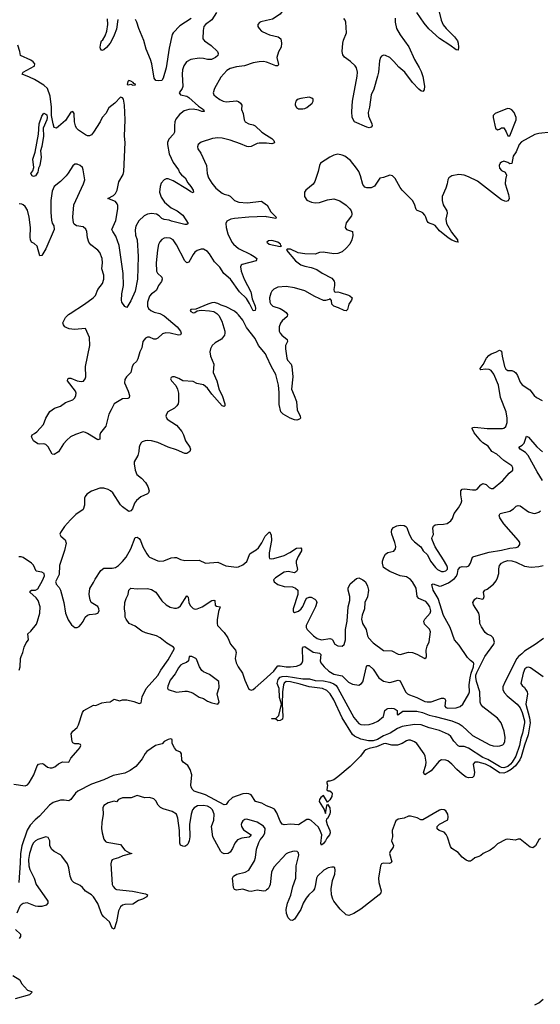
# Model space of a CAD drawing. Header units: inches. Extents: x 1449094 to 1618372, y 389908 to 534307.
# Tile 308 of 494: x 1537616 to 1542644, y 453334 to 462835. Entities that reach past the tile are written whole.
import ezdxf

# ---------------------------------------------------------------- set-up
doc = ezdxf.new("R2010")
doc.units = ezdxf.units.IN
doc.header["$MEASUREMENT"] = 0
for name, color, linetype in [('B5435', 7, 'Continuous'), ('B5436', 7, 'Continuous'), ('B5445', 7, 'Continuous'), ('B5446', 7, 'Continuous')]:
    doc.layers.add(name, color=color, linetype=linetype)

msp = doc.modelspace()

# ---------------------------------------------------------------- linework, layer by layer
at = {"layer": 'B5435', "color": 5}
for points, elevation in [([(1538968.3, 460000), (1538970, 459999.5), (1539010, 459976.9), (1539137.4, 459870), (1539168.4, 459830), (1539174.9, 459810), (1539170, 459795.3), (1539150, 459791.8), (1539070.7, 459810.7), (1539026.1, 459813.9), (1538996.1, 459803.9), (1538950, 459762), (1538930, 459752), (1538910, 459754), (1538870, 459771.2), (1538850, 459771.2), (1538830, 459762.9), (1538805.7, 459730), (1538797, 459670), (1538776.9, 459630), (1538758.4, 459561.6), (1538743.4, 459536.6), (1538715.3, 459510), (1538702.6, 459490), (1538688, 459430), (1538646.4, 459390), (1538630, 459362), (1538628.8, 459330), (1538664.4, 459250), (1538675.5, 459210), (1538672.8, 459187.2), (1538659.3, 459180.7), (1538610, 459178), (1538528.2, 459130), (1538500.5, 459070), (1538475.5, 459030), (1538446.6, 458913.4), (1538397.3, 458850), (1538390.7, 458830), (1538390, 458788), (1538370, 458782), (1538270, 458842.7), (1538250, 458853.2), (1538230, 458857.2), (1538154, 458834), (1538106, 458810), (1538070, 458779.3), (1538038.3, 458741.7), (1537990, 458665.2), (1537950, 458639), (1537930, 458642), (1537892.1, 458712.1), (1537870, 458735.3), (1537850, 458742), (1537810, 458738), (1537790, 458742), (1537748, 458770), (1537729, 458810), (1537737.2, 458830), (1537759.1, 458840.9), (1537780.1, 458859.9), (1537847, 458930), (1537869.6, 458990.4), (1537906.8, 459053.2), (1537952.5, 459087.5), (1538010, 459107.3), (1538059.5, 459140.5), (1538130, 459168.4), (1538150, 459188), (1538159.7, 459210), (1538160.4, 459230), (1538154.5, 459250), (1538079, 459350), (1538082, 459370), (1538090, 459376), (1538110, 459377.3), (1538171.8, 459351.8), (1538210, 459343.7), (1538231.8, 459348.2), (1538249.6, 459370), (1538254, 459390), (1538252.4, 459490), (1538292.3, 459692.3), (1538289.4, 459770), (1538250, 459855.3), (1538145.7, 459845.7), (1538092.9, 459852.9), (1538070, 459860.5), (1538052.6, 459872.6), (1538038.9, 459890), (1538032.4, 459910), (1538059, 459961), (1538086.6, 459990), (1538102.3, 460000)], 560), ([(1539520.8, 460000), (1539540.3, 459980.3), (1539567.3, 459927.3), (1539595.8, 459830), (1539598.4, 459810), (1539594.9, 459790), (1539566.5, 459753.5), (1539503, 459717), (1539474.4, 459690), (1539459.3, 459660.7), (1539452, 459630), (1539458.7, 459590), (1539491.7, 459510), (1539484.6, 459430), (1539521.2, 459350), (1539543.4, 459263.4), (1539572.2, 459210), (1539596.3, 459130), (1539596, 459110), (1539590, 459104), (1539570, 459109.5), (1539470, 459222), (1539430, 459278.3), (1539390, 459310.8), (1539325.4, 459325.4), (1539290, 459344.2), (1539190, 459352), (1539152.8, 459372.8), (1539110, 459389.4), (1539090.7, 459389.3), (1539078.8, 459381.2), (1539071, 459370), (1539082.8, 459350), (1539124.9, 459304.9), (1539141.6, 459270), (1539148.5, 459230), (1539148.5, 459150), (1539144.9, 459130), (1539132.3, 459107.7), (1539110, 459087.3), (1539047.7, 459050), (1539033, 459030), (1539026, 459010), (1539041.4, 458981.4), (1539130, 458923.8), (1539181.1, 458861.1), (1539198.7, 458830), (1539216, 458770), (1539257.6, 458710), (1539265.5, 458690), (1539260.7, 458670), (1539231.4, 458648.6), (1539210, 458649.8), (1539130, 458685.1), (1539050, 458709.8), (1538950, 458755.4), (1538890, 458771.2), (1538850, 458775.1), (1538828.4, 458771.6), (1538799.1, 458760.9), (1538788, 458752), (1538775.5, 458730), (1538770.7, 458710.7), (1538768.2, 458670), (1538757.6, 458630), (1538723.1, 458570), (1538721.3, 458550), (1538730.3, 458490), (1538746, 458446), (1538792.7, 458410), (1538830.2, 458370.2), (1538853.4, 458330), (1538864.9, 458290), (1538860.5, 458270), (1538850, 458259.5), (1538787.3, 458230), (1538745.4, 458194.6), (1538726.3, 458170), (1538704.2, 458115.8), (1538690, 458094.5), (1538669.2, 458090), (1538610, 458134), (1538590, 458155.1), (1538514.3, 458270), (1538491.6, 458290), (1538470, 458301.1), (1538430, 458314.3), (1538390, 458315.8), (1538310, 458284.7), (1538264.4, 458255.6), (1538247.1, 458232.9), (1538242, 458218), (1538243.1, 458150), (1538228, 458110), (1538159.1, 458060.9), (1538106, 458010), (1538050, 457944.5), (1538011.5, 457888.5), (1538005.3, 457870), (1538012, 457850), (1538054.7, 457814.7), (1538063.4, 457783.4), (1538050, 457711.8), (1538000.9, 457570), (1537998.1, 457481.9), (1537963, 457410), (1537963.8, 457403.8), (1537968.3, 457388.3), (1537997.5, 457357.5), (1538010.7, 457330), (1538043, 457210), (1538057.3, 457110), (1538083.4, 457043.4), (1538114.9, 456994.9), (1538150, 456970.5), (1538170, 456968.7), (1538190, 456981.3), (1538210, 457002.4), (1538230.5, 457029.5), (1538249.9, 457070.1), (1538270, 457089.2), (1538290, 457096.8), (1538350, 457102), (1538370, 457108.1), (1538383, 457130), (1538381.3, 457150), (1538371.9, 457171.9), (1538307.6, 457210), (1538295.9, 457235.9), (1538289.6, 457270.4), (1538287.7, 457292.3), (1538294.5, 457345.5), (1538330, 457404), (1538344, 457436), (1538400.9, 457519.1), (1538430, 457542.4), (1538510, 457541.6), (1538542, 457550), (1538570, 457568), (1538610, 457605.5), (1538643.6, 457650), (1538690.9, 457730), (1538730, 457838), (1538750, 457841.3), (1538770.3, 457830), (1538783.7, 457810), (1538805.3, 457750), (1538842.6, 457682.6), (1538859.9, 457659.9), (1538870.7, 457650), (1538950, 457613.1), (1538970, 457608.9), (1539007.2, 457612.7), (1539078.7, 457641.3), (1539110, 457646.7), (1539130, 457644.4), (1539170, 457625.3), (1539210, 457617.4), (1539350, 457618.5), (1539411.4, 457591.4), (1539530, 457601.1), (1539606.6, 457566.6), (1539710, 457552), (1539730, 457555.3), (1539770, 457573.7), (1539810, 457607), (1539839.5, 457680.5), (1539850, 457691.8), (1539900.2, 457719.8), (1539921.1, 457738.9), (1539954.1, 457785.9), (1539986.3, 457850), (1540000, 457864)], 580), ([(1540000, 459589.7), (1539990, 459611.8), (1539922.8, 459690), (1539890, 459758.5), (1539805.6, 459865.6), (1539770, 459935.1), (1539730, 459987.8), (1539715.6, 460000)], 580), ([(1537610, 456557.3), (1537621.1, 456590), (1537624.2, 456670), (1537629.6, 456690.4), (1537647, 456730), (1537658.7, 456781.3), (1537677.6, 456822.4), (1537702, 456850), (1537695.3, 456910), (1537724.7, 456935.3), (1537778, 457002), (1537789.4, 457030.6), (1537809, 457110), (1537814, 457170), (1537793.2, 457230), (1537775.9, 457255.9), (1537715.3, 457310), (1537718, 457322), (1537729.1, 457330.9), (1537770, 457330.6), (1537790, 457342.8), (1537836, 457424), (1537854.7, 457470), (1537851.1, 457490), (1537830, 457505.1), (1537775.1, 457515.1), (1537750, 457572.1), (1537730.9, 457590.9), (1537650, 457647.3), (1537630, 457653.3), (1537607.9, 457652.1)], 580), ([(1537559.5, 455459.5), (1537670, 455443.8), (1537690, 455453.4), (1537707.9, 455472.1), (1537752, 455550), (1537785.6, 455634.4), (1537798, 455650), (1537810, 455656), (1537836.9, 455656.9), (1537850, 455652), (1537883.5, 455623.5), (1537910, 455614.8), (1537930, 455614.8), (1537954.5, 455625.5), (1537990, 455654.8), (1538030, 455674.8), (1538090, 455672), (1538108.7, 455710), (1538182, 455790), (1538198, 455810), (1538206, 455830), (1538202, 455842), (1538187.3, 455847.3), (1538150, 455848), (1538130, 455858), (1538122, 455870), (1538114.6, 455945.4), (1538128.7, 455970), (1538170, 456006), (1538184, 456030), (1538222, 456150), (1538235.3, 456170), (1538330, 456222), (1538350, 456218), (1538410, 456242.8), (1538450, 456251), (1538488.7, 456251.3), (1538530, 456278), (1538581, 456261), (1538610, 456270.8), (1538650, 456273.4), (1538716.8, 456256.8), (1538770, 456236), (1538790, 456242), (1538798.6, 456301.4), (1538837.2, 456382.8), (1538950, 456508.6), (1538980.5, 456559.5), (1539050, 456657.8), (1539110, 456768.4), (1539101.2, 456781.2), (1539038, 456818), (1538972, 456870), (1538938.3, 456890), (1538830, 456918.4), (1538795, 456935), (1538730, 456982.7), (1538673.1, 457010), (1538643.5, 457050), (1538635.6, 457070), (1538635.1, 457110), (1538627.6, 457150), (1538632.3, 457210), (1538644.5, 457250), (1538664.2, 457290), (1538669.7, 457330.3), (1538690, 457350.6), (1538750, 457342.4), (1538850, 457346.4), (1538890, 457337.6), (1538930, 457310.3), (1538988.9, 457228.9), (1539029, 457189), (1539067.9, 457167.9), (1539110, 457156.6), (1539130, 457156.3), (1539150, 457162.9), (1539170, 457179.7), (1539230, 457277.3), (1539242.4, 457262.4), (1539249, 457210), (1539261.6, 457181.6), (1539290, 457152.7), (1539310, 457147.3), (1539330, 457150.2), (1539376.9, 457170), (1539470, 457230.2), (1539490, 457234), (1539499.1, 457230), (1539505.1, 457185.1), (1539517.6, 457177.6), (1539552.7, 457170), (1539536.7, 457123.3), (1539524.4, 457044.4), (1539522, 457010), (1539526.8, 456990), (1539590, 456921.6), (1539624.9, 456870), (1539650.3, 456810), (1539700.3, 456750), (1539705.7, 456730), (1539696.9, 456670), (1539705.5, 456630), (1539725.9, 456590), (1539768.3, 456530), (1539790, 456461.1), (1539830, 456375.5), (1539850, 456364.9), (1539870, 456371.7), (1539890, 456387.6), (1540000, 456483.5)], 560), ([(1540000, 455250.3), (1539955.4, 455275.4), (1539892, 455290), (1539850, 455354), (1539830, 455364), (1539810, 455368.7), (1539770, 455364), (1539670, 455328.4), (1539628.3, 455291.7), (1539610, 455261.3), (1539590, 455257.7), (1539410, 455356.2), (1539300.9, 455390), (1539282.4, 455410), (1539272.7, 455432.7), (1539269.8, 455450), (1539277.1, 455550), (1539260.8, 455600.8), (1539239.5, 455639.5), (1539195.3, 455670), (1539182, 455690), (1539178, 455750), (1539170, 455766), (1539130, 455784), (1539110, 455808.7), (1539089, 455850), (1539088, 455888), (1539075.3, 455895.3), (1539050, 455889), (1539010.7, 455869.3), (1538992.5, 455847.5), (1538927.7, 455832.3), (1538845, 455775.1), (1538826.2, 455753.8), (1538798, 455702), (1538774, 455670), (1538738, 455630), (1538684, 455590), (1538630, 455565.3), (1538518, 455542), (1538430, 455499.9), (1538310, 455459.5), (1538177.6, 455390), (1538156.3, 455370), (1538110.8, 455310), (1538090, 455298), (1538045.2, 455305.2), (1538010, 455304.2), (1537938.8, 455281.2), (1537904.2, 455255.8), (1537807, 455150), (1537764.7, 455115.3), (1537716.2, 455063.8), (1537686.7, 455013.2), (1537635.4, 454864.6), (1537623.3, 454790), (1537622, 454698), (1537609.1, 454510.9)], 560), ([(1540000, 454437.7), (1539990, 454429.7), (1539970, 454426), (1539910, 454435.1), (1539850, 454423.9), (1539830, 454424.4), (1539770, 454446), (1539710, 454436.2), (1539690, 454441.2), (1539681.4, 454461.5), (1539671.3, 454550), (1539681.6, 454570), (1539714.5, 454590), (1539795.1, 454610), (1539830, 454629), (1539882.2, 454717.8), (1539894.8, 454750), (1539903.5, 454830), (1539924.4, 454895.6), (1539937.2, 454922.8), (1539970, 454960.7), (1539982.9, 454990), (1539987, 455030), (1539970, 455054), (1539910, 455091.2), (1539810, 455119.3), (1539790, 455119), (1539770, 455104), (1539762, 455090), (1539756.3, 455070), (1539757.3, 455050), (1539777.6, 455017.6), (1539851, 454970), (1539843.5, 454956.5), (1539831.6, 454948.5), (1539762, 454938), (1539720.1, 454919.9), (1539692.3, 454890), (1539670, 454836), (1539650, 454802), (1539630, 454788.2), (1539590, 454787.3), (1539570, 454797.2), (1539557.2, 454810), (1539480.7, 454950), (1539468.4, 455050), (1539490.7, 455110), (1539494.6, 455170), (1539478.7, 455210), (1539458.5, 455230), (1539430, 455246), (1539387, 455253), (1539333.4, 455250), (1539299.6, 455230), (1539285.3, 455210), (1539272.6, 455170), (1539254.9, 455070), (1539258.4, 454950), (1539252.8, 454912.8), (1539239.5, 454880.5), (1539230, 454869.3), (1539210, 454858), (1539190, 454859.5), (1539170, 454869.4), (1539161.6, 454890), (1539160.8, 455010), (1539142.2, 455130), (1539130, 455169.3), (1539090, 455194.7), (1539001.5, 455221.5), (1538974.7, 455234.8), (1538954.6, 455254.6), (1538930, 455296.2), (1538910, 455315.6), (1538870, 455328.2), (1538826, 455326), (1538750, 455349.4), (1538693.7, 455326.3), (1538610, 455325.6), (1538571, 455310), (1538550.8, 455289.2), (1538530, 455294), (1538470, 455277.2), (1538430, 455253.2), (1538419.3, 455230), (1538421.2, 455170), (1538409.1, 455090), (1538407.6, 455030), (1538411.3, 454990), (1538428.1, 454928.1), (1538445, 454905), (1538458, 454898), (1538590, 454876.5), (1538630, 454822.6), (1538676.1, 454796.1), (1538698, 454790), (1538613.2, 454766.8), (1538570, 454748), (1538524.8, 454735.2), (1538510.3, 454729.7), (1538502, 454718), (1538495.3, 454690), (1538510.6, 454490), (1538519.3, 454470), (1538537.1, 454450), (1538550, 454443.2), (1538705.4, 454425.4), (1538830, 454399.5), (1538850.4, 454390), (1538844, 454370), (1538802.8, 454350), (1538762.7, 454337.3), (1538710, 454301.6), (1538630, 454297.4), (1538609.2, 454290.8), (1538590, 454275.6), (1538570, 454237.2), (1538550, 454128.7), (1538530, 454059), (1538510, 454069), (1538482.4, 454130), (1538430, 454176.8), (1538410, 454202), (1538370, 454305.6), (1538330, 454372.6), (1538310, 454389.7), (1538250, 454426), (1538221.4, 454461.4), (1538199.4, 454479.4), (1538139.5, 454510), (1538119.7, 454530), (1538102, 454570), (1538091.9, 454650), (1538076.4, 454690), (1538024.6, 454764.6), (1538010, 454777.4), (1537950, 454808.2), (1537924.7, 454830), (1537907.3, 454867.3), (1537905.6, 454910), (1537890, 454945.2), (1537869.2, 454949.2), (1537790, 454923), (1537768.5, 454910), (1537750, 454891.5), (1537738, 454870), (1537710, 454789.5), (1537701, 454730), (1537704.8, 454670), (1537714.7, 454634.7), (1537757.2, 454550), (1537773.8, 454490), (1537875.8, 454350), (1537886.7, 454330), (1537888, 454310), (1537870.3, 454289.7), (1537830, 454277.7), (1537790, 454276.8), (1537770, 454280.9), (1537688, 454312), (1537650, 454308.2), (1537630, 454295.1), (1537619, 454281), (1537590, 454212.7)], 580), ([(1537575.6, 454055.6), (1537623.1, 454010), (1537623.7, 453990), (1537611.8, 453970)], 580), ([(1537550, 453612.3), (1537616.5, 453570), (1537635.1, 453535.1), (1537690, 453470.4), (1537730, 453458), (1537738, 453450), (1537710, 453425.1), (1537572.3, 453387.7)], 580)]:
    msp.add_lwpolyline(points, dxfattribs=dict(at, elevation=elevation))
at = {"layer": 'B5435', "color": 5, "elevation": 560}
msp.add_lwpolyline([(1539278, 456690), (1539254, 456690), (1539247.3, 456650), (1539226.9, 456633.1), (1539190, 456620.7), (1539170, 456607.3), (1539150, 456582.4), (1539116.3, 456523.7), (1539070, 456462.4), (1539045.1, 456405.1), (1539043.4, 456383.4), (1539050, 456371.3), (1539130, 456346), (1539210, 456354.8), (1539234.4, 456354.4), (1539270, 456346), (1539290, 456338), (1539350, 456298), (1539390, 456284.7), (1539430, 456258), (1539470, 456242), (1539530, 456232), (1539542, 456250), (1539524, 456330), (1539544, 456390), (1539538, 456450), (1539450, 456515.3), (1539390, 456544), (1539376, 456556), (1539353.2, 456590), (1539324, 456664), (1539318, 456670)], close=True, dxfattribs=at)
at = {"layer": 'B5436', "color": 5}
for points, elevation in [([(1539515.6, 462904.4), (1539470, 462834.3), (1539410.4, 462790), (1539394.9, 462770), (1539386.7, 462730), (1539383.8, 462650), (1539399.3, 462630), (1539466.6, 462586.6), (1539524.9, 462530), (1539534, 462510), (1539530.8, 462490), (1539508.2, 462470), (1539467.8, 462452.2), (1539430, 462451.4), (1539390, 462461), (1539350, 462463.9), (1539267.5, 462452.5), (1539226, 462430), (1539200.7, 462390), (1539189.4, 462350.6), (1539184.7, 462310), (1539190.3, 462189.7), (1539183.8, 462170), (1539154.8, 462130), (1539170.6, 462110.6), (1539230, 462097.1), (1539250, 462085.5), (1539341.4, 462001.4), (1539391.8, 461970), (1539396.3, 461950), (1539375.3, 461950), (1539343.8, 461963.8), (1539290, 461973.6), (1539250.2, 461969.8), (1539204.6, 461955.4), (1539158, 461922), (1539124.4, 461875.6), (1539115.3, 461850), (1539110.3, 461810), (1539110.3, 461750), (1539103, 461730), (1539057.7, 461682.3), (1539043.8, 461650), (1539043.8, 461630), (1539061.1, 461541.1), (1539097.2, 461457.2), (1539150, 461386.8), (1539160.7, 461360.7), (1539178, 461338), (1539213.4, 461310), (1539239.9, 461259.9), (1539270, 461227.3), (1539290.3, 461190), (1539294.9, 461170), (1539290, 461166), (1539270, 461174.5), (1539238.2, 461198.2), (1539099.5, 461279.5), (1539050, 461300.5), (1539030, 461299.6), (1539010.2, 461289.8), (1538983.4, 461256.6), (1538974, 461226), (1538966, 461170), (1538982.3, 461122.3), (1539015.6, 461075.6), (1539080.2, 461020.2), (1539136.3, 460990), (1539190, 460950.3), (1539244, 460870), (1539230, 460858), (1539210, 460857.6), (1539082.7, 460890), (1539060.8, 460900.8), (1539010, 460907.9), (1538990, 460917.6), (1538962.6, 460942.6), (1538937.7, 460957.7), (1538890, 460965.4), (1538850, 460959.6), (1538817.2, 460942.8), (1538765.5, 460894.5), (1538737.3, 460842.7), (1538732.8, 460807.2), (1538735.3, 460755.2), (1538750.2, 460709.8), (1538760.3, 460550), (1538753.1, 460330), (1538730, 460217.2), (1538690, 460124), (1538650, 460059), (1538630, 460069), (1538603.7, 460110), (1538598, 460130), (1538602, 460190), (1538617, 460270), (1538613.8, 460386.2), (1538576.4, 460656.4), (1538546.1, 460746.1), (1538514, 460790), (1538506.9, 460810), (1538543.1, 460896.9), (1538563.5, 461010), (1538563.3, 461043.3), (1538558.3, 461058.3), (1538539.7, 461079.7), (1538466.6, 461110), (1538521, 461139), (1538541.7, 461158.3), (1538558, 461190), (1538574.5, 461270), (1538616.9, 461343.1), (1538622.6, 461370), (1538633.3, 461650), (1538629.8, 461710), (1538633.3, 461870), (1538627.3, 462010), (1538617.2, 462070), (1538610, 462082), (1538590, 462089), (1538534, 462030), (1538476.2, 461983.8), (1538448.4, 461930), (1538412, 461890), (1538393.7, 461850), (1538330, 461749.2), (1538310, 461725.2), (1538290, 461713.2), (1538270, 461713.2), (1538250, 461723.7), (1538182.7, 461770), (1538164.5, 461790), (1538154.5, 461810), (1538144.5, 461850), (1538141.2, 461930), (1538130, 461948.7), (1538110, 461942), (1538056.9, 461863.1), (1537990, 461803.5), (1537970, 461787.8), (1537950, 461794.5), (1537938.5, 461830), (1537923.5, 461910), (1537924.2, 461990), (1537910, 462098), (1537884.5, 462170), (1537850, 462203), (1537757.7, 462257.7), (1537710, 462282.3), (1537639, 462310), (1537649.2, 462330), (1537754.5, 462385.5), (1537759.5, 462390), (1537762, 462410), (1537746.6, 462430), (1537724.4, 462444.4), (1537625.2, 462490), (1537617.2, 462530), (1537597.2, 462590)], 540), ([(1538563.9, 462836.1), (1538550, 462745.2), (1538530, 462685.2), (1538510, 462644), (1538490, 462609), (1538454, 462566), (1538430, 462546), (1538410, 462539), (1538395.5, 462555.5), (1538392.3, 462570), (1538398.4, 462610), (1538407, 462630), (1538419, 462641), (1538441.7, 462678.3), (1538456.5, 462723.5), (1538467.7, 462790), (1538462.5, 462842.5)], 520), ([(1539272, 462848), (1539162.7, 462777.3), (1539098, 462710), (1539088.2, 462691.8), (1539058, 462562), (1539030.2, 462369.8), (1539000.4, 462270), (1538990, 462249.8), (1538954.8, 462245.2), (1538930, 462248.9), (1538915.6, 462270), (1538890.7, 462410), (1538879.4, 462450), (1538839, 462550), (1538813.9, 462633.9), (1538766.2, 462750), (1538748.4, 462810), (1538735.8, 462835.8)], 520), ([(1540000, 462828.2), (1539944.2, 462815.8), (1539930.4, 462809.6), (1539914.8, 462790), (1539917.3, 462770), (1539927.3, 462750), (1539950, 462725.5), (1540000, 462703.6)], 560), ([(1540000, 462425.3), (1539970, 462430.8), (1539930.2, 462429.8), (1539870, 462419.2), (1539788.5, 462391.5), (1539710, 462380.7), (1539650, 462364.1), (1539615.6, 462344.4), (1539559.4, 462280.6), (1539496.4, 462170), (1539485.3, 462130), (1539492.4, 462110), (1539512.4, 462090), (1539550, 462064.4), (1539580.7, 462050), (1539610, 462043.1), (1539710, 462051.8), (1539730, 462044.9), (1539750, 462030.7), (1539760.7, 462010), (1539758.8, 461970), (1539773.4, 461930), (1539782.8, 461870), (1539794.8, 461850), (1539830, 461830.5), (1539870, 461821.3), (1539891.3, 461811.3), (1539954.9, 461750), (1540000, 461721.7)], 560), ([(1540000, 461642.4), (1539970, 461645.3), (1539930, 461643.9), (1539910, 461639.2), (1539850, 461612.1), (1539830, 461608.5), (1539810, 461610.8), (1539750, 461638.4), (1539650, 461671.6), (1539570, 461691.9), (1539530, 461696.8), (1539478, 461690), (1539370, 461653.6), (1539340.5, 461630), (1539332.7, 461610), (1539337.1, 461590), (1539366.4, 461546.4), (1539419.6, 461430), (1539427.2, 461350), (1539439.6, 461310), (1539470, 461257.1), (1539510, 461208.2), (1539570, 461160.5), (1539590, 461150.5), (1539630, 461143), (1539650, 461133.4), (1539690.4, 461090), (1539733.1, 461073.1), (1539812.6, 461067.4), (1539950, 461084.4), (1540000, 461048.7)], 560), ([(1538102.3, 460000), (1538243.5, 460090), (1538325.1, 460150), (1538347.3, 460172.7), (1538370, 460233.4), (1538415.1, 460290), (1538429.8, 460330), (1538429.7, 460370), (1538408.4, 460430), (1538414.7, 460490), (1538412.4, 460530), (1538389.6, 460590), (1538370.8, 460610.8), (1538303.5, 460663.5), (1538283.9, 460690), (1538271.9, 460730), (1538264.5, 460790), (1538253.4, 460813.4), (1538230, 460835.1), (1538166.2, 460846.2), (1538142.4, 460862.4), (1538134.2, 460874.2), (1538129.6, 460929.7), (1538140.5, 461050), (1538232.8, 461250), (1538243.9, 461290), (1538230, 461388), (1538221.6, 461410), (1538200.9, 461430), (1538170, 461441.3), (1538150, 461439.7), (1538130, 461426.6), (1538085.1, 461354.9), (1538064.4, 461330), (1538010, 461273.6), (1537950, 461225.6), (1537930, 461182), (1537915.9, 461090), (1537915.5, 460975.5), (1537922.4, 460902.4), (1537930, 460871), (1537944.7, 460844.7), (1537948, 460810), (1537870, 460625.2), (1537830, 460559), (1537810, 460555.3), (1537783.5, 460650), (1537756.2, 460676.2), (1537729.9, 460689.9), (1537719.1, 460710), (1537716, 460736), (1537720.2, 460830), (1537708.9, 460930), (1537690, 460998), (1537670, 461031.8), (1537650, 461049.5), (1537635.6, 461055.6), (1537610, 461057.6)], 560), ([(1540000, 460933.9), (1539990, 460935.7), (1539828.7, 460931.3), (1539690, 460917.1), (1539654.8, 460910), (1539630, 460898), (1539618, 460890), (1539606.4, 460870), (1539608.5, 460831.5), (1539625.5, 460770), (1539664.7, 460690), (1539680.7, 460670), (1539730, 460628.8), (1539846.7, 460570), (1539881.3, 460550), (1539904.9, 460530), (1539901, 460510), (1539765.8, 460474.2), (1539753.8, 460466.2), (1539747.2, 460450), (1539753.8, 460410), (1539783.8, 460330), (1539848, 460210), (1539862.5, 460142.5), (1539890.1, 460070), (1539893.6, 460050), (1539890, 460029), (1539870, 460026.3), (1539836.4, 460096.4), (1539804.9, 460144.9), (1539738.7, 460210), (1539650.3, 460330.3), (1539587.6, 460387.6), (1539550, 460448.7), (1539498.9, 460498.9), (1539450, 460575.4), (1539430, 460597.4), (1539390, 460619.7), (1539370, 460620.5), (1539330, 460607.8), (1539308.2, 460591.8), (1539290.4, 460570), (1539250, 460494), (1539230, 460489.2), (1539210, 460509.2), (1539130, 460663.7), (1539099.5, 460710), (1539070, 460726), (1539030, 460729.6), (1539010, 460725.6), (1538990, 460714), (1538968.1, 460691.9), (1538955.3, 460664.8), (1538945.3, 460610), (1538933.8, 460490), (1538938.4, 460410), (1538948.2, 460390), (1538990, 460350.6), (1538991.8, 460330), (1538984.2, 460310), (1538956.5, 460270), (1538935.9, 460224.1), (1538915.4, 460204.6), (1538890, 460189.7), (1538870, 460167), (1538850.3, 460110), (1538851.5, 460071.5), (1538860.3, 460050), (1538881.6, 460030), (1538914.4, 460014.4), (1538968.3, 460000)], 560), ([(1539715.6, 460000), (1539690, 460021.6), (1539610, 460065.6), (1539560.8, 460080.8), (1539530, 460097), (1539494.4, 460105.6), (1539470, 460102.7), (1539432, 460090), (1539318, 460042), (1539270, 460039), (1539261, 460030), (1539270, 460018), (1539290, 460007.3), (1539306, 460010), (1539330, 460024.7), (1539368, 460032), (1539450, 460027.3), (1539490, 460018.8), (1539520.4, 460000.4), (1539520.8, 460000)], 580)]:
    msp.add_lwpolyline(points, dxfattribs=dict(at, elevation=elevation))
at = {"layer": 'B5436', "color": 5, "elevation": 540}
for points in [[(1538670, 462248), (1538661, 462239), (1538654, 462210), (1538666, 462206), (1538690, 462212), (1538710, 462204), (1538730, 462206), (1538738, 462210), (1538719, 462219), (1538713.2, 462230), (1538690, 462242)], [(1537750, 461323.7), (1537735.3, 461330), (1537724, 461350), (1537744.1, 461375.9), (1537752.5, 461407.5), (1537744.5, 461490), (1537764.1, 461555.9), (1537798, 461730), (1537805.7, 461830), (1537830, 461906), (1537850, 461932.7), (1537870, 461924.9), (1537876.7, 461916.7), (1537882.2, 461890), (1537878, 461870), (1537842.3, 461790), (1537845.8, 461710), (1537830, 461612.7), (1537817.5, 461570), (1537822.7, 461510), (1537810.8, 461430), (1537798.2, 461401.8), (1537790, 461364), (1537770, 461329.4)]]:
    msp.add_lwpolyline(points, close=True, dxfattribs=at)
at = {"layer": 'B5445', "color": 5}
for points, elevation in [([(1540195, 460000), (1540201.3, 459990), (1540198.4, 459970), (1540152.2, 459930), (1540133.4, 459906.6), (1540120.9, 459870), (1540122.8, 459830), (1540130.3, 459810), (1540147, 459790), (1540200.3, 459750), (1540203.7, 459730), (1540182, 459690), (1540182.2, 459657.8), (1540195.2, 459570), (1540203.2, 459550), (1540239, 459510), (1540245.2, 459490), (1540255.2, 459390), (1540241.3, 459270), (1540268.2, 459210), (1540288, 459150), (1540294.6, 459070), (1540323.1, 459010), (1540327.3, 458990), (1540319, 458981), (1540291.3, 458970), (1540270, 458973), (1540229.3, 458990), (1540159, 459030), (1540139, 459050), (1540123.3, 459123.3), (1540122, 459238), (1540115.8, 459310), (1540090.5, 459410), (1540046.7, 459486.7), (1540000, 459589.7)], 580), ([(1540000, 457864), (1540030, 457894.8), (1540045.2, 457865.2), (1540048.5, 457810), (1540025, 457690), (1540024.9, 457650), (1540030, 457637.3), (1540050, 457632.4), (1540070, 457634.9), (1540170, 457664.7), (1540226.1, 457693.9), (1540290, 457736.4), (1540330, 457738.8), (1540338.8, 457730), (1540337.1, 457710), (1540305.8, 457654.2), (1540287.2, 457610), (1540286.7, 457590), (1540298, 457530), (1540290, 457509), (1540270, 457498), (1540210, 457511.1), (1540170, 457505.4), (1540086.4, 457450), (1540066.7, 457430), (1540072.4, 457410), (1540110, 457386.2), (1540170, 457365.2), (1540250, 457364), (1540281, 457350), (1540301, 457330), (1540302.8, 457290), (1540257, 457150), (1540256.3, 457130), (1540260.4, 457120.4), (1540270, 457114), (1540310, 457128.9), (1540333, 457150), (1540350, 457173.4), (1540379.1, 457240.9), (1540390, 457254), (1540410, 457262), (1540430, 457261.6), (1540464.9, 457244.9), (1540479.1, 457230), (1540484.4, 457210), (1540473.1, 457170), (1540382.6, 456990), (1540381.6, 456970), (1540392.2, 456950), (1540452.6, 456890), (1540490, 456863.8), (1540529.6, 456849.6), (1540610, 456863.2), (1540630, 456857.6), (1540638.5, 456850), (1540660.3, 456810), (1540690, 456794.3), (1540730, 456790.4), (1540750, 456805.5), (1540763.5, 456850), (1540762.6, 456950), (1540777, 457030), (1540789.8, 457170.2), (1540803.6, 457230), (1540803.6, 457270), (1540789.4, 457330), (1540789.4, 457350), (1540807.5, 457392.5), (1540870, 457442.8), (1540890, 457450.7), (1540930.5, 457430.5), (1540956, 457410), (1540974.8, 457370), (1540984, 457330), (1540973.8, 457266.2), (1540950.5, 457210), (1540946, 457150), (1540922.2, 457090), (1540915.6, 457050), (1540925.4, 457010), (1540963.6, 456950), (1540973.6, 456890), (1540985.8, 456870), (1541030, 456823.6), (1541130, 456748.2), (1541210, 456744.7), (1541270, 456711.6), (1541290, 456708.9), (1541370, 456732.9), (1541410, 456730.3), (1541452.8, 456712.7), (1541530, 456671.3), (1541540.4, 456679.6), (1541544, 456690), (1541541.6, 456750), (1541551.2, 456788.8), (1541569.7, 456830.3), (1541583.5, 456930), (1541574.5, 456954.5), (1541523.9, 457003.9), (1541520.3, 457030), (1541528.8, 457050), (1541579.8, 457110), (1541586.2, 457130), (1541575.6, 457170), (1541558.8, 457198.8), (1541539.8, 457219.8), (1541471.6, 457250), (1541453.3, 457270), (1541445, 457350), (1541410.8, 457410), (1541390, 457434), (1541350, 457459.1), (1541289, 457469), (1541189.2, 457510), (1541129.4, 457550), (1541118.4, 457590), (1541120.7, 457610), (1541131.8, 457650), (1541150, 457676.3), (1541170, 457693), (1541230, 457708), (1541246.6, 457730), (1541247, 457753), (1541238.9, 457790), (1541208.7, 457870), (1541206.2, 457893.8), (1541210, 457917.3), (1541226, 457934), (1541259, 457950), (1541290, 457956.9), (1541330, 457956), (1541345.7, 457945.7), (1541353.8, 457933.8), (1541376.9, 457870), (1541403.7, 457823.7), (1541430, 457796.9), (1541488.9, 457750), (1541512, 457710), (1541553, 457673), (1541584, 457610), (1541631.3, 457550), (1541650.3, 457530), (1541690, 457511.1), (1541710, 457510.2), (1541730, 457516.2), (1541746.3, 457533.7), (1541747, 457550), (1541739.9, 457570), (1541710, 457624.1), (1541628.8, 457748.8), (1541601.4, 457810), (1541596.9, 457830), (1541598, 457842), (1541611.5, 457868.5), (1541605.6, 457930), (1541611.5, 457948.5), (1541630, 457959.5), (1541650, 457964.2), (1541710, 457966.5), (1541745.6, 457974.4), (1541781.3, 457998.7), (1541796.6, 458023.4), (1541811.2, 458070), (1541854.9, 458125.1), (1541879.7, 458170), (1541885.9, 458194.1), (1541876.4, 458250), (1541875.6, 458290), (1541890, 458306), (1541911, 458309), (1541990, 458297.2), (1542021, 458299), (1542034.6, 458305.4), (1542070, 458348), (1542090, 458360.5), (1542121, 458350), (1542150, 458322), (1542170, 458310.6), (1542190, 458313), (1542280.7, 458390), (1542341.7, 458458.3), (1542379.5, 458490), (1542379.6, 458510), (1542369.4, 458530), (1542290, 458583), (1542222.9, 458642.9), (1542177, 458670), (1542140.7, 458720.7), (1542090, 458752.8), (1542070, 458770.8), (1542004.8, 458850), (1541984.2, 458890), (1541990, 458899.1), (1542010, 458904.6), (1542130.7, 458889.3), (1542278, 458890), (1542290, 458893.4), (1542309.6, 458910.3), (1542323, 458950), (1542323.5, 458990), (1542312.5, 459050), (1542258.6, 459190), (1542240.8, 459310), (1542196.3, 459416.3), (1542170, 459448.8), (1542150, 459459.1), (1542110, 459462.3), (1542070, 459456), (1542063.3, 459463.3), (1542063, 459470), (1542092.3, 459507.7), (1542125.4, 459570), (1542145.8, 459594.2), (1542170, 459611.6), (1542213.4, 459626.6), (1542250, 459647.3), (1542270, 459638), (1542275.5, 459590), (1542296.4, 459490), (1542310, 459463), (1542330, 459450.6), (1542370, 459450.5), (1542390, 459441.6), (1542406.7, 459426.7), (1542422.2, 459402.2), (1542450, 459338), (1542470, 459312.4), (1542542.9, 459262.9), (1542584, 459210), (1542606.8, 459190), (1542660.9, 459160.9)], 580), ([(1542664.7, 458390), (1542611.9, 458471.9), (1542526.9, 458630), (1542499.6, 458659.6), (1542449.6, 458690), (1542437, 458710), (1542470, 458729), (1542487.9, 458750), (1542510, 458817.3), (1542530, 458806.4), (1542610, 458713.7), (1542664.2, 458664.2)], 560), ([(1540000, 456483.5), (1540007.4, 456490), (1540070, 456548.3), (1540094.7, 456585.3), (1540110, 456599.3), (1540130, 456600.5), (1540190, 456590.6), (1540230, 456591.1), (1540290, 456597), (1540330, 456614.5), (1540343.2, 456630), (1540351, 456650), (1540348.2, 456771.8), (1540356.4, 456783.6), (1540370, 456786.9), (1540450, 456733.2), (1540510, 456721.3), (1540524.6, 456710), (1540518.4, 456650), (1540525, 456630), (1540557.4, 456590), (1540601.2, 456550), (1540650, 456520.6), (1540730, 456503.2), (1540790, 456444.2), (1540830, 456424.2), (1540890, 456413.6), (1540917.2, 456430), (1540930, 456447), (1540937.5, 456470), (1540964.7, 456595.3), (1540970, 456602.8), (1540990, 456602), (1541030, 456566.7), (1541085.1, 456485.1), (1541130, 456452.2), (1541190, 456440.7), (1541270, 456461.2), (1541290, 456454.3), (1541341.1, 456350), (1541360.3, 456330), (1541379.3, 456319.3), (1541450, 456293.4), (1541530, 456256.5), (1541550, 456252), (1541590, 456253), (1541670, 456282.6), (1541690, 456288), (1541710, 456287), (1541721.3, 456281.3), (1541728.5, 456270), (1541720.2, 456210), (1541730, 456198.3), (1541750, 456190.2), (1541830, 456196.2), (1541870, 456209), (1541894.3, 456230), (1541954.8, 456330), (1541958.9, 456350), (1541955.5, 456415.5), (1541965.1, 456485.1), (1541975.7, 456530), (1541999.1, 456590), (1542002.3, 456622.3), (1541999.2, 456630), (1541970, 456651.5), (1541942.1, 456682.1), (1541860.5, 456800.5), (1541815.1, 456850), (1541772.7, 456970), (1541707.6, 457087.6), (1541658.9, 457250), (1541608.7, 457330), (1541596.4, 457383.6), (1541609.5, 457390.5), (1541670, 457370.2), (1541690, 457371.7), (1541758.6, 457401.4), (1541815.7, 457444.3), (1541834.9, 457465.1), (1541844.6, 457490), (1541849.8, 457530.2), (1541870, 457552.4), (1541890, 457559.1), (1541930, 457555.5), (1541954.2, 457565.8), (1541969, 457590), (1541989.7, 457650), (1542003.2, 457656.8), (1542150, 457698.4), (1542270, 457715.8), (1542350, 457736.8), (1542410, 457741.3), (1542430.7, 457749.3), (1542439.8, 457760.2), (1542446, 457770), (1542445.1, 457790), (1542432.6, 457810), (1542290.9, 457970), (1542253.3, 458030), (1542247.3, 458050), (1542257.2, 458070), (1542350, 458092.9), (1542383.7, 458116.3), (1542410, 458141.3), (1542430, 458148.8), (1542450, 458144.2), (1542530, 458086.3), (1542570, 458072), (1542590, 458070.4), (1542630, 458082), (1542645.4, 458094.6)], 560), ([(1542675.3, 456864.7), (1542595.4, 456804.6), (1542490, 456741.7), (1542465.4, 456714.6), (1542434, 456690), (1542416.9, 456670), (1542303.2, 456450), (1542281.5, 456398.5), (1542280.5, 456370), (1542298.5, 456338.5), (1542324.2, 456310), (1542420.7, 456230), (1542450, 456196.5), (1542469.2, 456150.8), (1542489.7, 456070), (1542490.6, 456050), (1542472, 455950), (1542456.5, 455903.5), (1542441.6, 455830), (1542405.9, 455730), (1542373.2, 455670), (1542357.4, 455650), (1542330, 455628.2), (1542290, 455617), (1542270, 455619.2), (1542250, 455628), (1542135.5, 455695.5), (1542090, 455716.2), (1541950, 455807.4), (1541910, 455821), (1541863.3, 455823.3), (1541850, 455828.7), (1541810, 455871.8), (1541779.7, 455919.7), (1541758.4, 455938.4), (1541670, 455974.8), (1541570, 456002.4), (1541491.9, 456031.9), (1541430, 456035.3), (1541310, 456015.4), (1541263.2, 455996.8), (1541194.9, 455950), (1541130, 455924.4), (1541070, 455889.9), (1541030, 455875.6), (1540984.6, 455875.4), (1540910, 455893.9), (1540850, 455922), (1540830, 455936.9), (1540730, 456097), (1540650, 456271.8), (1540615.1, 456330), (1540583.1, 456363.1), (1540540.4, 456380.4), (1540410, 456396.2), (1540323.9, 456423.9), (1540230, 456446.3), (1540190, 456449.7), (1540170, 456434.5), (1540163.9, 456416.1), (1540154.4, 456350), (1540151.2, 456230), (1540156.5, 456110), (1540152.8, 456087.2), (1540130, 456073.3), (1540110, 456069.8), (1540087.3, 456087.3), (1540050, 456089), (1540047.6, 456092.4), (1540090, 456092), (1540118.6, 456121.4), (1540146, 456230), (1540126.6, 456293.4), (1540120.3, 456380.3), (1540102, 456430), (1540110.9, 456470), (1540131.2, 456491.2), (1540150, 456498.4), (1540190, 456500.6), (1540350, 456474), (1540414, 456474), (1540470, 456458.4), (1540550, 456456.9), (1540610, 456443.8), (1540650, 456427), (1540670.8, 456410.8), (1540690, 456384.4), (1540841.7, 456101.7), (1540890, 456043.7), (1540910, 456034), (1540950, 456030.2), (1540990, 456034), (1541032.8, 456047.2), (1541073.4, 456066.6), (1541129.6, 456110.4), (1541143, 456170), (1541157.2, 456182.8), (1541171.6, 456188.4), (1541211.4, 456191.4), (1541230.1, 456190.1), (1541243.5, 456183.5), (1541261.3, 456170), (1541262.8, 456130), (1541268, 456128), (1541316.6, 456163.4), (1541450, 456164), (1541506, 456150), (1541570, 456122.9), (1541630, 456112.7), (1541790, 456068.6), (1541859.8, 456039.8), (1541890, 456020.6), (1541990, 455929.5), (1542157.1, 455837.1), (1542190, 455827.7), (1542230, 455825.2), (1542252.1, 455827.9), (1542280.9, 455839.1), (1542291.6, 455848.4), (1542302.7, 455870), (1542306, 455910), (1542295.3, 455970), (1542264.5, 456050), (1542230, 456094.3), (1542090, 456204.7), (1542070.5, 456230.5), (1542063.2, 456250), (1542059.4, 456350), (1542027.6, 456447.6), (1542020.7, 456490), (1542022.1, 456510), (1542030, 456535.4), (1542108.3, 456691.7), (1542196.5, 456810), (1542202.7, 456830), (1542189.6, 456870), (1542168.6, 456888.6), (1542130, 456906), (1542110, 456923), (1542075.2, 456975.2), (1542059.6, 457010), (1542056.9, 457076.9), (1542049.6, 457109.6), (1541997.2, 457190), (1541992.3, 457210), (1542010, 457244), (1542030, 457257.6), (1542073.8, 457246.2), (1542090, 457244.4), (1542096.2, 457250), (1542101.1, 457270), (1542096.4, 457310), (1542100.6, 457319.4), (1542108, 457330), (1542130, 457341.7), (1542190.3, 457389.7), (1542218.2, 457421.8), (1542231.2, 457450), (1542241.9, 457490), (1542243.4, 457536.6), (1542249.8, 457570), (1542267.8, 457590), (1542290, 457604), (1542330, 457615.2), (1542370, 457612.6), (1542410, 457600.9), (1542490, 457560.7), (1542553.9, 457553.9), (1542630, 457560.1), (1542670, 457568.8)], 540), ([(1542670, 456493.3), (1542550, 456580.6), (1542530, 456587.4), (1542514.9, 456585.1), (1542495.5, 456570), (1542477.8, 456530), (1542454.7, 456430), (1542467.2, 456410), (1542490.1, 456390.1), (1542505, 456370), (1542516.9, 456350), (1542520.5, 456330), (1542502.5, 456230), (1542538.1, 456098.1), (1542544.8, 456050), (1542526.7, 455933.3), (1542490, 455835.1), (1542459.2, 455720.8), (1542446.9, 455693.1), (1542404.5, 455635.5), (1542361.5, 455598.5), (1542324, 455576), (1542290, 455564), (1542250, 455568.3), (1542158.3, 455630), (1542115.3, 455650), (1542042.7, 455670), (1542010, 455671.7), (1541995.6, 455650), (1542008.3, 455570), (1542003.4, 455536.6), (1541990, 455521.2), (1541950, 455518.7), (1541927, 455527), (1541890, 455553.6), (1541838.5, 455598.5), (1541790, 455652.4), (1541750, 455684.5), (1541730, 455690.8), (1541690, 455693.3), (1541662.7, 455677.3), (1541590, 455588.4), (1541529.6, 455549.6), (1541517, 455570), (1541538.6, 455641.4), (1541541.4, 455670), (1541530.9, 455729.1), (1541522.5, 455750), (1541450, 455850.9), (1541430, 455866.4), (1541390, 455881.5), (1541370, 455881.7), (1541350, 455875.4), (1541310, 455849.6), (1541265.5, 455834.5), (1541210, 455834), (1541150, 455849.7), (1541130, 455847.7), (1541061.4, 455818.6), (1540990, 455802.5), (1540958.4, 455790), (1540942.8, 455777.2), (1540908.8, 455730), (1540808, 455630), (1540690, 455528), (1540650, 455500.3), (1540610, 455486), (1540593.7, 455486.3), (1540582.5, 455477.5), (1540580.7, 455470), (1540588, 455450), (1540582.5, 455402.5), (1540594, 455394), (1540610, 455394.4), (1540630, 455378.4), (1540634.2, 455370), (1540630, 455339.5), (1540610, 455306), (1540590.7, 455289.3), (1540590, 455286), (1540550, 455349), (1540522.8, 455330), (1540510.8, 455310), (1540508.5, 455290), (1540555.3, 455215.3), (1540570, 455174), (1540580.9, 455250), (1540590, 455266), (1540610, 455231.3), (1540615.5, 455190), (1540610.5, 455170), (1540590, 455128.7), (1540579.6, 455120.4), (1540576, 455104), (1540584, 455070), (1540610.2, 455010.2), (1540613.6, 454990), (1540608.9, 454970), (1540582.7, 454937.3), (1540570, 454912.3), (1540550, 454884.5), (1540530, 454869.3), (1540525.3, 454885.3), (1540532.8, 454970), (1540522.2, 455002.2), (1540502.4, 455042.4), (1540430, 455108.8), (1540410, 455116.5), (1540390, 455116.8), (1540310, 455066.8), (1540230, 455071.6), (1540170, 455064.5), (1540150, 455073.3), (1540130, 455100.5), (1540100.6, 455180.6), (1540076.4, 455216.4), (1540051, 455231), (1540000.5, 455250), (1540000, 455250.3)], 560), ([(1542646.4, 454933.6), (1542630, 454922), (1542596.7, 454863.3), (1542570, 454845.1), (1542545.2, 454850), (1542450, 454929), (1542430, 454928.7), (1542402, 454918), (1542331, 454929), (1542310, 454924), (1542230, 454882.7), (1542193.5, 454846.5), (1542158.3, 454821.7), (1542090.6, 454789.4), (1542070, 454769), (1542050, 454759), (1542010, 454748.7), (1541990, 454728), (1541970, 454715.3), (1541950, 454715.3), (1541926.3, 454726.3), (1541890, 454755.3), (1541850, 454798), (1541790, 454838), (1541778, 454858), (1541747.3, 454947.3), (1541734, 454974), (1541714.5, 454994.5), (1541666, 455010), (1541648.4, 455028.4), (1541648.7, 455050), (1541670, 455071.3), (1541750, 455114), (1541755.5, 455144.5), (1541749.4, 455170), (1541730, 455199.5), (1541716, 455210), (1541690, 455214), (1541670, 455206.6), (1541510, 455114), (1541490, 455115.3), (1541453.2, 455133.2), (1541390, 455149.2), (1541370, 455149), (1541330, 455129.3), (1541270, 455120.9), (1541250, 455105.2), (1541240.5, 455090), (1541212.4, 455010), (1541215.5, 454950), (1541205.5, 454910), (1541226.4, 454866.4), (1541224, 454850), (1541194, 454810), (1541187.7, 454790), (1541211.3, 454710), (1541201, 454699), (1541186.8, 454693.2), (1541125.2, 454694.8), (1541110, 454688.7), (1541100.7, 454670), (1541081.6, 454550), (1541085.7, 454510), (1541107.4, 454430), (1541104.6, 454410), (1541088.8, 454390), (1540910, 454251), (1540843.1, 454210), (1540794.8, 454190), (1540770, 454197.2), (1540710, 454253.7), (1540650, 454328.7), (1540640.2, 454350), (1540628.5, 454391.5), (1540623.4, 454450), (1540635.9, 454530), (1540659.6, 454590), (1540664.1, 454630), (1540658.4, 454650), (1540650, 454656.5), (1540630, 454657.6), (1540596.4, 454650), (1540552.3, 454630), (1540491.4, 454570), (1540481.6, 454550), (1540474, 454490), (1540462.4, 454450), (1540449.1, 454430), (1540407.2, 454390), (1540382.3, 454357.7), (1540355, 454310), (1540330, 454249.6), (1540270, 454155.6), (1540250, 454143), (1540230, 454146.9), (1540207.7, 454170), (1540193.3, 454210), (1540189.8, 454250), (1540202.2, 454310), (1540234.3, 454385.7), (1540254.1, 454470), (1540282.6, 454550), (1540284.5, 454670), (1540312.5, 454772.5), (1540310, 454795.3), (1540295.3, 454810), (1540273.1, 454813.1), (1540250, 454809.7), (1540210, 454796.4), (1540190, 454784.8), (1540070, 454657.3), (1540048.6, 454610), (1540035.6, 454490), (1540030, 454473.2), (1540015.3, 454450), (1540000, 454437.7)], 580), ([(1542590, 453330.2), (1542630.7, 453349.3), (1542670, 453383.8)], 580)]:
    msp.add_lwpolyline(points, dxfattribs=dict(at, elevation=elevation))
at = {"layer": 'B5446', "color": 5}
for points, elevation in [([(1540000, 463274.5), (1540006.6, 463273.4), (1540070, 463272.2), (1540101.7, 463261.7), (1540122, 463242), (1540132.2, 463212.2), (1540126.6, 463126.6), (1540151.9, 462968.1), (1540153.4, 462930), (1540148.5, 462910), (1540130, 462887.6), (1540058.9, 462841.1), (1540000, 462828.2)], 560), ([(1541663, 462923), (1541686, 462830), (1541706.4, 462786.4), (1541733.7, 462750), (1541815.3, 462670), (1541843.1, 462630), (1541850.3, 462610), (1541854.9, 462570), (1541850, 462542), (1541830, 462545.2), (1541771, 462591), (1541670, 462654), (1541566.6, 462746.6), (1541521.2, 462801.2), (1541450, 462906)], 560), ([(1541241.5, 462850), (1541241.3, 462810), (1541255.8, 462750), (1541289.2, 462690), (1541374, 462574), (1541430.3, 462450), (1541475.3, 462375.3), (1541494.5, 462334.5), (1541510, 462286), (1541525.2, 462194.8), (1541522, 462158), (1541510, 462144), (1541490, 462149.6), (1541470, 462165.6), (1541408.4, 462230), (1541334, 462330), (1541278.6, 462378.6), (1541230, 462433), (1541190, 462469.6), (1541150, 462489.5), (1541130, 462492), (1541110, 462482.7), (1541100.5, 462470), (1541090, 462438), (1541081.3, 462330), (1541072.8, 462290), (1541034.5, 462165.5), (1541011.8, 462110), (1540994.4, 461990), (1540981.4, 461938.6), (1540985.1, 461905.1), (1541018, 461830), (1541021, 461810), (1541010, 461799), (1540990, 461793.2), (1540970, 461799.3), (1540849.7, 461849.7), (1540827, 461890), (1540822.9, 461950), (1540828.6, 462050), (1540875.5, 462290), (1540878.8, 462330), (1540867.8, 462370), (1540854.4, 462390), (1540810, 462433.3), (1540753.7, 462473.7), (1540736.2, 462496.2), (1540730.7, 462530), (1540736.5, 462610), (1540742.8, 462637.2), (1540772, 462710), (1540765.1, 462810), (1540758, 462830), (1540745.4, 462845.4)], 560), ([(1540000, 462703.6), (1540030, 462690.4), (1540111.3, 462670), (1540138.8, 462650), (1540144.9, 462610), (1540140.3, 462570), (1540114.5, 462525.5), (1540100.8, 462470), (1540115.6, 462404.4), (1540110.3, 462389.7), (1540090, 462391.6), (1540010, 462423.5), (1540000, 462425.3)], 560), ([(1540000, 461721.7), (1540050.4, 461690), (1540071.8, 461670), (1540076.4, 461650), (1540070, 461642.9), (1540050, 461637.4), (1540000, 461642.4)], 560), ([(1542750, 461749.5), (1542630, 461738), (1542590, 461727), (1542462, 461658), (1542439.1, 461630), (1542410, 461559), (1542382.5, 461517.5), (1542370, 461448), (1542350, 461446), (1542330, 461458), (1542290, 461468.7), (1542270, 461461.2), (1542256, 461450), (1542247.3, 461430), (1542250, 461402), (1542270, 461381), (1542304.7, 461364.7), (1542316, 461336), (1542306.4, 461293.6), (1542304, 461250), (1542335.8, 461150), (1542342, 461110), (1542332.3, 461087.7), (1542310, 461082), (1542270, 461096.2), (1542036, 461276), (1541950, 461320.5), (1541910, 461334.7), (1541858.5, 461341.5), (1541790, 461329.4), (1541760.7, 461310), (1541750.6, 461290), (1541743.8, 461250), (1541730.4, 461210), (1541695.3, 461130), (1541695.6, 461090), (1541706.3, 461050), (1541741.5, 460990), (1541743.2, 460970), (1541731.7, 460910), (1541737.7, 460870), (1541785.2, 460785.2), (1541844.9, 460710), (1541843, 460703), (1541850.3, 460689.7), (1541830, 460691.8), (1541790, 460708.1), (1541753, 460730), (1541670, 460798.2), (1541628.4, 460848.4), (1541610, 460859.8), (1541570.8, 460870.8), (1541559.3, 460879.3), (1541549.7, 460890), (1541538.5, 460930), (1541528, 460950), (1541510, 460971.5), (1541490, 460982.4), (1541453.1, 460993.1), (1541443.3, 461003.3), (1541430, 461054), (1541410, 461089.3), (1541308.8, 461188.8), (1541290, 461215.1), (1541243.3, 461303.3), (1541216, 461330), (1541190, 461335.8), (1541130, 461312.3), (1541094, 461306), (1541043.8, 461230), (1541010, 461211.3), (1540970, 461211.5), (1540950, 461220.7), (1540930, 461246), (1540906, 461330), (1540889.7, 461370), (1540870, 461401.6), (1540810, 461476), (1540757.1, 461517.1), (1540730, 461529.6), (1540690, 461537), (1540650, 461529.4), (1540610, 461509.5), (1540520.7, 461450), (1540510, 461428.7), (1540497.6, 461370), (1540465.4, 461274.6), (1540450.3, 461249.7), (1540379.1, 461190), (1540368, 461170), (1540365.5, 461130), (1540390, 461094.8), (1540433.2, 461073.2), (1540470, 461067.7), (1540510, 461070.6), (1540590, 461098.4), (1540650, 461107), (1540707.7, 461087.7), (1540770, 461045.5), (1540804.9, 461010), (1540818, 460990), (1540824.9, 460970), (1540824.5, 460955.5), (1540818.8, 460941.2), (1540770, 460875.3), (1540758.8, 460830), (1540772, 460810), (1540830.4, 460790.4), (1540833.5, 460753.5), (1540822.8, 460710), (1540803.2, 460670), (1540770, 460629.7), (1540730, 460595.1), (1540690, 460578.3), (1540650, 460577.3), (1540546.4, 460593.6), (1540512.5, 460587.5), (1540468, 460572), (1540370, 460575.8), (1540305.6, 460585.6), (1540230, 460621.2), (1540198, 460622), (1540192, 460610), (1540280.5, 460510), (1540330, 460470.4), (1540370, 460456.4), (1540430, 460444.4), (1540484.4, 460424.4), (1540537.3, 460390), (1540630, 460340.2), (1540652.5, 460312.5), (1540656.7, 460296.7), (1540657.4, 460270), (1540650.3, 460230.3), (1540652.8, 460212.8), (1540667, 460207), (1540690, 460209.1), (1540710, 460204.4), (1540790, 460175.6), (1540804, 460170), (1540827.3, 460150), (1540822, 460130), (1540795.8, 460090), (1540782, 460038), (1540770, 460024.5), (1540750, 460029.7), (1540696, 460056), (1540649.2, 460070), (1540632, 460090), (1540626.3, 460126.3), (1540618.9, 460138.9), (1540610, 460142.7), (1540603.7, 460136.3), (1540570, 460124.7), (1540550, 460126.6), (1540465, 460165), (1540370, 460217.4), (1540270, 460248.7), (1540190, 460261.5), (1540110, 460253.3), (1540070, 460236.2), (1540050, 460214.5), (1540042, 460198), (1540028.9, 460150), (1540031.8, 460110), (1540040.3, 460090), (1540061.6, 460070), (1540130, 460047.5), (1540164.9, 460030), (1540188.8, 460010), (1540195, 460000)], 580), ([(1540000, 461048.7), (1540005.1, 461045.1), (1540042.8, 460982.8), (1540092, 460930), (1540090, 460918), (1540000, 460933.9)], 560)]:
    msp.add_lwpolyline(points, dxfattribs=dict(at, elevation=elevation))
at = {"layer": 'B5446', "color": 5, "elevation": 580}
for points in [[(1540410, 462086.6), (1540330, 462076.2), (1540296.3, 462063.7), (1540282.8, 462050), (1540275.3, 462024.7), (1540277.3, 462010), (1540290, 461986.8), (1540310, 461976), (1540350, 461974.8), (1540370, 461977.3), (1540390, 461987.7), (1540440.9, 462030), (1540449.4, 462050), (1540449.3, 462069.3), (1540438.7, 462078.7)], [(1542330, 461977.2), (1542310, 461973.2), (1542206.8, 461930), (1542187.7, 461910), (1542187.7, 461890), (1542212, 461790), (1542230, 461772), (1542250, 461778), (1542270, 461791), (1542290, 461791), (1542314.4, 461754.4), (1542330, 461714), (1542350, 461714), (1542411.6, 461870), (1542409.5, 461890), (1542390, 461939), (1542370, 461964), (1542350, 461974)], [(1540050, 460705.2), (1540018, 460702), (1540002, 460690), (1540024.7, 460670), (1540130, 460646.8), (1540146, 460650), (1540138, 460658), (1540135.3, 460670), (1540108, 460690)]]:
    msp.add_lwpolyline(points, close=True, dxfattribs=at)

doc.saveas('drawing.dxf')
